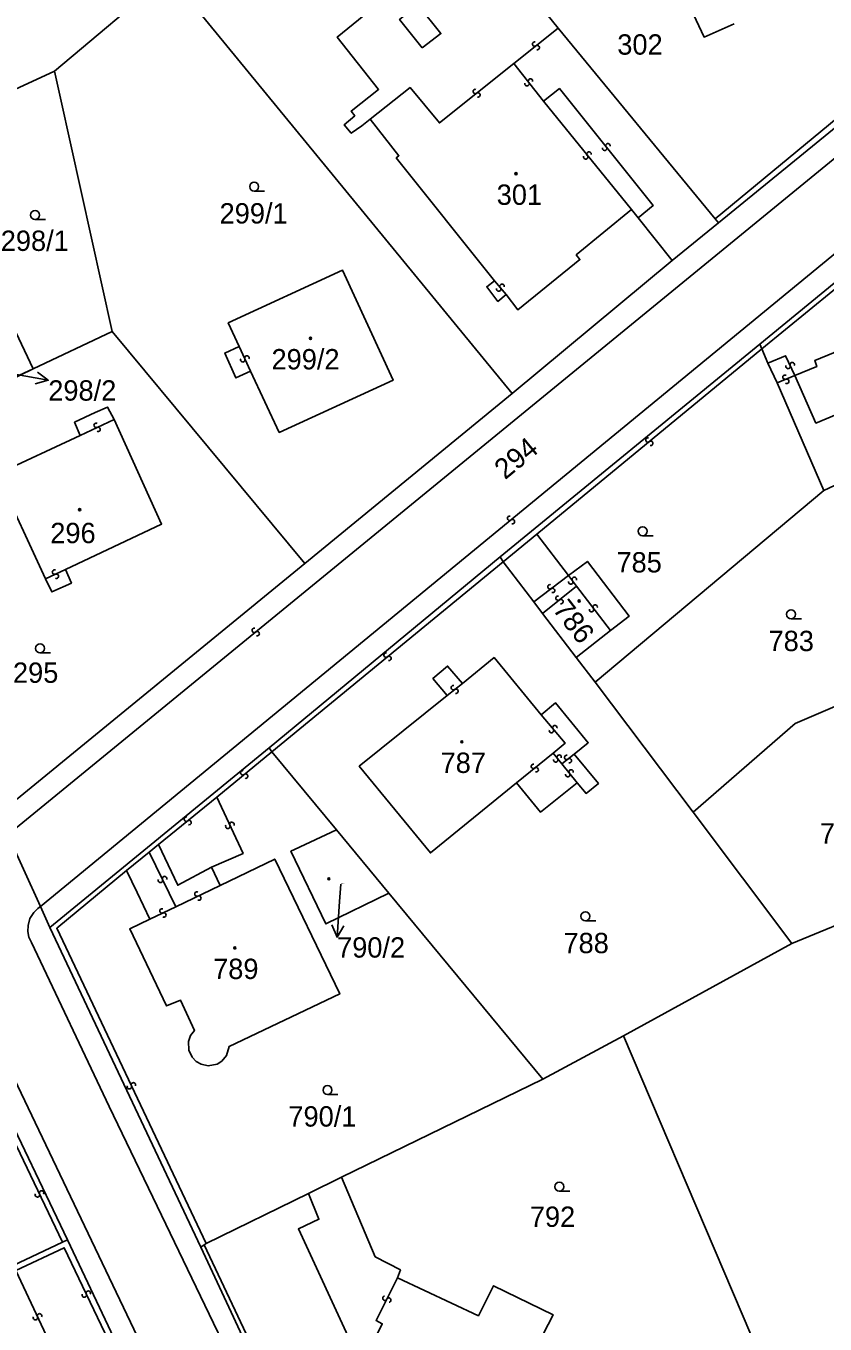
# Model space of a CAD drawing. Extents: x -600391 to -599491, y -1160176 to -1159402.
# Drawn here: x -600056.6 to -599989.8, y -1160069.3 to -1159960.8 of the extents above; entities that cross this region are included whole.
import ezdxf

# ---------------------------------------------------------------- set-up
doc = ezdxf.new("R2010")
doc.units = 0
for name, color, linetype in [('Level 1', 7, 'Continuous'), ('Level 13', 7, 'Continuous'), ('Level 3', 7, 'Continuous'), ('Level 4', 7, 'Continuous'), ('Level 5', 7, 'Continuous'), ('Level 57', 7, 'Continuous')]:
    doc.layers.add(name, color=color, linetype=linetype)

msp = doc.modelspace()

# ---------------------------------------------------------------- linework, layer by layer
at = {"layer": 'Level 1'}
for points in [[(-600021.92, -1159953.38), (-600021.41, -1159951.86), (-600026.82, -1159956.2), (-600025.67, -1159957.72), (-600030.57, -1159961.73), (-600027.11, -1159966.11), (-600029.4, -1159967.92), (-600029.1, -1159968.3), (-600029.99, -1159969.07), (-600029.39, -1159969.77), (-600028.51, -1159969.14), (-600027.82, -1159968.58)], [(-600004.03, -1159952.75), (-600002.35, -1159956.46), (-600003.87, -1159957.19), (-600002.97, -1159959.04), (-600001.45, -1159958.4), (-599999.91, -1159961.73), (-599997.4, -1159960.62)], [(-600054.19, -1159964.58), (-600044.64, -1159956.53)], [(-600044.64, -1159956.53), (-600015.94, -1159991.51)], [(-600014.83, -1159957.58), (-600012.1, -1159960.99)], [(-600012.1, -1159960.99), (-599998.98, -1159976.91)], [(-599998.71, -1159977.25), (-599979.19, -1159961.34)], [(-600074.48, -1159973.95), (-600054.19, -1159964.58)], [(-600049.37, -1159986.33), (-600053.71, -1159966.84), (-600054.19, -1159964.58)], [(-600027.82, -1159968.58), (-600025.41, -1159971.65), (-600025.63, -1159971.83), (-600017.41, -1159982.09)], [(-599995.24, -1159987.38), (-599977.39, -1159972.75), (-599973.88, -1159973.63)], [(-600016.45, -1159983.25), (-600015.48, -1159984.51), (-600010.28, -1159980.33), (-600010.59, -1159979.93), (-600005.98, -1159976.15)], [(-600005.98, -1159976.15), (-600005.42, -1159976.84)], [(-600005.42, -1159976.84), (-600002.57, -1159980.41)], [(-600002.57, -1159980.41), (-599998.71, -1159977.25)], [(-599998.98, -1159976.91), (-599998.71, -1159977.25)], [(-600038.77, -1159987.59), (-600039.67, -1159985.62), (-600030.13, -1159981.2), (-600025.9, -1159990.41), (-600035.41, -1159994.76), (-600037.81, -1159989.66)], [(-600015.94, -1159991.51), (-600002.57, -1159980.41)], [(-600017.41, -1159982.09), (-600018.07, -1159982.6), (-600017.13, -1159983.82), (-600016.45, -1159983.25)], [(-600055.99, -1159989.46), (-600057.44, -1159986.39)], [(-600049.37, -1159986.33), (-600055.99, -1159989.46)], [(-600049.37, -1159986.33), (-600033.28, -1160005.73)], [(-600037.81, -1159989.66), (-600039.04, -1159990.21), (-600039.97, -1159988.14), (-600038.77, -1159987.59)], [(-599995.24, -1159987.38), (-600016.96, -1160005.16)], [(-599995.07, -1159987.79), (-599995.24, -1159987.38)], [(-599994.57, -1159988.99), (-599995.07, -1159987.79)], [(-600062.88, -1159989), (-600061.46, -1159992), (-600055.99, -1159989.46)], [(-600060.19, -1159991.49), (-600055.99, -1159989.46)], [(-599993.81, -1159990.63), (-599994.57, -1159988.99)], [(-599989.9, -1159999.62), (-599993.81, -1159990.63)], [(-600033.28, -1160005.73), (-600015.94, -1159991.51)], [(-600052.06, -1159995.01), (-600052.52, -1159993.91), (-600050.8, -1159993.1), (-600049.76, -1159992.65), (-600049.22, -1159993.68)], [(-600049.22, -1159993.68), (-600045.25, -1160002.42), (-600053.29, -1160006.21)], [(-600059.03, -1159998.26), (-600052.06, -1159995.01)], [(-600054.94, -1160007.01), (-600059.03, -1159998.26)], [(-599989.9, -1159999.62), (-600009.02, -1160015.63)], [(-599988.05, -1159998.76), (-599989.9, -1159999.62)], [(-600013.89, -1160003.28), (-600016.71, -1160005.57)], [(-600011.23, -1160006.72), (-600013.89, -1160003.28)], [(-600059.3, -1160025.72), (-600057.99, -1160025.93), (-600033.28, -1160005.73)], [(-600016.96, -1160005.16), (-600036.26, -1160021.13)], [(-600016.71, -1160005.57), (-600016.96, -1160005.16)], [(-600014.13, -1160008.93), (-600016.71, -1160005.57)], [(-600007.74, -1160011.31), (-600006.18, -1160010.13), (-600009.66, -1160005.54), (-600011.23, -1160006.72)], [(-600053.29, -1160006.21), (-600052.78, -1160007.36), (-600054.43, -1160008.1), (-600054.94, -1160007.01)], [(-600013.4, -1160009.91), (-600014.13, -1160008.93)], [(-600010.6, -1160013.56), (-600013.4, -1160009.91)], [(-600010.6, -1160013.56), (-600007.74, -1160011.31)], [(-600020.11, -1160015.74), (-600017.46, -1160013.58), (-600013.51, -1160018.37)], [(-600009.02, -1160015.63), (-600010.6, -1160013.56)], [(-600021.39, -1160016.74), (-600022.57, -1160015.33), (-600021.35, -1160014.29), (-600020.11, -1160015.74)], [(-599982, -1160014.68), (-599992.3, -1160019.08), (-600000.82, -1160026.5)], [(-600009.02, -1160015.63), (-600000.82, -1160026.5)], [(-600015.59, -1160024.05), (-600022.78, -1160029.9), (-600028.72, -1160022.66), (-600021.39, -1160016.74)], [(-600013.51, -1160018.37), (-600012.32, -1160017.37), (-600009.59, -1160020.7), (-600010.77, -1160021.65)], [(-600036.26, -1160021.13), (-600054.58, -1160036.14)], [(-600036.03, -1160021.45), (-600036.26, -1160021.13)], [(-600030.64, -1160027.98), (-600036.03, -1160021.45)], [(-600010.77, -1160021.65), (-600008.74, -1160024.09), (-600009.77, -1160024.93), (-600010.52, -1160024.04)], [(-600010.52, -1160024.04), (-600013.57, -1160026.51), (-600015.59, -1160024.05)], [(-600000.82, -1160026.5), (-599992.58, -1160037.48)], [(-600058.2, -1160028.15), (-600055.38, -1160034.38)], [(-600030.64, -1160027.98), (-600034.14, -1160029.62), (-600034.44, -1160029.76), (-600031.52, -1160035.84), (-600026.25, -1160033.26)], [(-600026.25, -1160033.26), (-600030.64, -1160027.98)], [(-600048.17, -1160031.38), (-600046.28, -1160029.84)], [(-600046.28, -1160029.84), (-600045.5, -1160029.19)], [(-600045.5, -1160029.19), (-600043.89, -1160032.61), (-600041.07, -1160031.1)], [(-600040.35, -1160032.62), (-600035.79, -1160030.42), (-600030.36, -1160041.68), (-600039.6, -1160046.08), (-600039.81, -1160046.83), (-600040.22, -1160047.29), (-600040.59, -1160047.54), (-600041.35, -1160047.69), (-600041.94, -1160047.56), (-600042.37, -1160047.33), (-600042.69, -1160046.98), (-600042.98, -1160046.39), (-600042.99, -1160045.66), (-600042.82, -1160045.17), (-600042.51, -1160044.75), (-600043.68, -1160042.2), (-600044.84, -1160042.68), (-600047.91, -1160036.25), (-600046.23, -1160035.44)], [(-600041.07, -1160031.1), (-600040.35, -1160032.62)], [(-600046.23, -1160035.44), (-600047.3, -1160033.21), (-600048.17, -1160031.38)], [(-600013.39, -1160048.82), (-600026.25, -1160033.26)], [(-600055.38, -1160034.38), (-600054.58, -1160036.14)], [(-599985.81, -1160034.68), (-599992.58, -1160037.48)], [(-600054.58, -1160036.14), (-600041.96, -1160062.84)], [(-599992.58, -1160037.48), (-600006.64, -1160045.18)], [(-600006.64, -1160045.18), (-600013.39, -1160048.82)], [(-600006.64, -1160045.18), (-599989.86, -1160084.51)], [(-600013.39, -1160048.82), (-600030.2, -1160057)], [(-600059.06, -1160049.8), (-600053.12, -1160062.22)], [(-600030.2, -1160057), (-600032.98, -1160058.36)], [(-600030.2, -1160057), (-600027.39, -1160063.65), (-600025.29, -1160064.74), (-600025.52, -1160065.4)], [(-600032.98, -1160058.36), (-600041.53, -1160062.53)], [(-600027.94, -1160071.62), (-600028.57, -1160072.85), (-600029.57, -1160072.4), (-600029.83, -1160072.28), (-600029.31, -1160071.03), (-600033.81, -1160061.32), (-600032.1, -1160060.51), (-600032.98, -1160058.36)], [(-600057.65, -1160064.37), (-600053.52, -1160062.42)], [(-600053.52, -1160062.42), (-600053.12, -1160062.22)], [(-600053.12, -1160062.22), (-600049.24, -1160070.42)], [(-600041.53, -1160062.53), (-600041.68, -1160062.64)], [(-600041.68, -1160062.64), (-600041.96, -1160062.84)], [(-600041.96, -1160062.84), (-600030.51, -1160087.37)], [(-600025.52, -1160065.4), (-600018.76, -1160068.58), (-600017.51, -1160066.07), (-600012.52, -1160068.49), (-600013.78, -1160070.93), (-600009.63, -1160072.89), (-600011.77, -1160077.27)]]:
    msp.add_lwpolyline(points, dxfattribs=at)
at = {"layer": 'Level 13'}
for centre, start, end in [((-600014.07, -1159962.32), 75.9571, 308.0551), ((-600013.85, -1159962.61), 255.7427, 128.3327), ((-600014.71, -1159965.63), 165.5492, 38.1392), ((-600014.42, -1159965.41), 345.7637, 217.8617), ((-600019.03, -1159966.28), 75.9426, 308.0406), ((-600018.81, -1159966.57), 255.7281, 128.3181), ((-600009.52, -1159971.51), 346.3928, 218.4908), ((-600008.22, -1159971.03), 165.9325, 38.5225), ((-600007.94, -1159970.81), 346.1469, 218.2449), ((-600009.8, -1159971.74), 166.1783, 38.7683), ((-600017.07, -1159982.79), 166.769, 39.359), ((-600016.79, -1159982.55), 346.9834, 219.0814), ((-600038.46, -1159988.7), 152.2531, 24.3511), ((-600038.12, -1159988.54), 332.0386, 204.6286), ((-599992.88, -1159989.26), 152.022, 24.612), ((-599992.54, -1159989.1), 332.2364, 204.3344), ((-599993.14, -1159990.15), 60.2166, 292.8066), ((-599993, -1159990.49), 240.431, 112.529), ((-600050.72, -1159994.17), 62.4669, 294.5649), ((-600050.56, -1159994.51), 242.2524, 114.8424), ((-600004.6, -1159995.4), 76.8292, 308.9272), ((-600004.36, -1159995.68), 256.6147, 129.2047), ((-600016.16, -1160001.94), 76.7683, 308.8663), ((-600015.92, -1160002.22), 256.5538, 129.1438), ((-600054.2, -1160006.44), 63.2391, 295.3371), ((-600054.04, -1160006.78), 243.0246, 115.6146), ((-600011.05, -1160007.27), 163.5148, 35.6128), ((-600010.75, -1160007.05), 343.3003, 215.8903), ((-600012.79, -1160007.67), 74.6826, 306.7806), ((-600012.57, -1160007.97), 254.4682, 127.0582), ((-600012.11, -1160008.62), 76.3591, 308.9491), ((-600011.87, -1160008.9), 256.5735, 128.6715), ((-600009.01, -1160009.35), 344.667, 217.257), ((-600009.31, -1160009.57), 164.8814, 36.9794), ((-600037.5, -1160011.3), 76.4331, 309.0231), ((-600037.26, -1160011.58), 256.6476, 128.7456), ((-600026.49, -1160013.37), 76.7911, 308.8891), ((-600026.25, -1160013.65), 256.5766, 129.1666), ((-600020.86, -1160016.09), 75.3715, 307.4695), ((-600020.64, -1160016.39), 255.157, 127.747), ((-600012.66, -1160019.68), 167.0351, 39.6251), ((-600012.38, -1160019.44), 347.2496, 219.3476), ((-600012.3, -1160022.13), 166.4186, 38.5166), ((-600012.02, -1160021.9), 346.2042, 218.7942), ((-600011.39, -1160021.92), 75.9548, 308.5448), ((-600011.17, -1160022.2), 256.1693, 128.2673), ((-600038.46, -1160023.21), 76.8713, 308.9693), ((-600038.22, -1160023.49), 256.6569, 129.2469), ((-600014.17, -1160022.67), 76.0902, 308.6802), ((-600013.94, -1160022.95), 256.3046, 128.4026), ((-600011.3, -1160023.36), 166.3427, 38.4407), ((-600011.02, -1160023.13), 346.1283, 218.7183), ((-600043.18, -1160027.08), 76.4044, 308.5024), ((-600042.95, -1160027.36), 256.1899, 128.7799), ((-600039.71, -1160027.68), 152.4563, 24.5543), ((-600039.37, -1160027.52), 332.2419, 204.8319), ((-600045.34, -1160032.2), 153.3315, 25.4295), ((-600045, -1160032.04), 333.117, 205.707), ((-600042.29, -1160033.34), 63.0037, 295.1017), ((-600042.13, -1160033.68), 242.7892, 115.3792), ((-600045.22, -1160034.75), 62.9794, 295.0774), ((-600045.06, -1160035.09), 242.7649, 115.3549), ((-600047.94, -1160049.44), 152.7245, 24.8225), ((-600047.6, -1160049.28), 332.5101, 205.1001), ((-600055.28, -1160058.32), 333.0184, 205.1164), ((-600055.62, -1160058.48), 152.8039, 25.3939), ((-600051.71, -1160066.85), 152.6763, 25.2663), ((-600051.37, -1160066.69), 332.8907, 204.9887), ((-600026.58, -1160067.11), 100.6798, 332.7778), ((-600026.26, -1160067.27), 280.4653, 153.0553), ((-600055.79, -1160068.74), 152.2484, 24.8384), ((-600055.45, -1160068.58), 332.4628, 204.5608)]:
    msp.add_arc(centre, 0.184, start, end, dxfattribs=at)
at = {"layer": 'Level 3'}
for points in [[(-599982.86, -1159953.19), (-599983.21, -1159953.35), (-599979.88, -1159961.12), (-599998.98, -1159976.91)], [(-600023.48, -1159962.64), (-600025.35, -1159960.25), (-600023.84, -1159959.03), (-600021.9, -1159961.44), (-600023.48, -1159962.64)], [(-600015.81, -1159963.95), (-600012.1, -1159960.99)], [(-599978.39, -1159963.2), (-600017, -1159994.77), (-600057.77, -1160028.11), (-600058.2, -1160028.15)], [(-600027.82, -1159968.58), (-600024.48, -1159965.95), (-600022.03, -1159968.91), (-600015.81, -1159963.95)], [(-600015.81, -1159963.95), (-600013.33, -1159967.08)], [(-600013.33, -1159967.08), (-600012, -1159966.04), (-600004.16, -1159975.8), (-600005.42, -1159976.84)], [(-600013.33, -1159967.08), (-600005.98, -1159976.15)], [(-600055.38, -1160034.38), (-599976.71, -1159969.77), (-599975.69, -1159969.42)], [(-599969.02, -1159985.84), (-599974.09, -1159973.98), (-599977.28, -1159973.23), (-599995.07, -1159987.79)], [(-600017.41, -1159982.09), (-600016.45, -1159983.25)], [(-599992.33, -1159990), (-599990.49, -1159989.26), (-599990.66, -1159988.77), (-599987.05, -1159987.28), (-599987.17, -1159986.83), (-599985.91, -1159986.25), (-599985.96, -1159985.94), (-599976.51, -1159982.03)], [(-600037.81, -1159989.66), (-600038.77, -1159987.59)], [(-600013.89, -1160003.28), (-599995.07, -1159987.79)], [(-599994.57, -1159988.99), (-599993.09, -1159988.36), (-599992.33, -1159990)], [(-599992.33, -1159990), (-599993.81, -1159990.63)], [(-599981.76, -1159996.09), (-599982.72, -1159993.75), (-599987.75, -1159995.77), (-599988.83, -1159993.28), (-599990.56, -1159993.99), (-599992.33, -1159990)], [(-600052.06, -1159995.01), (-600049.22, -1159993.68)], [(-600037.27, -1160091.29), (-600057.56, -1160048.75), (-600077.92, -1160005.83), (-600078.21, -1160005.38), (-600078.52, -1160005.04), (-600078.89, -1160004.78), (-600079.31, -1160004.57), (-600079.97, -1160004.4), (-600080.6, -1160004.42)], [(-600036.03, -1160021.45), (-600016.71, -1160005.57)], [(-600054.94, -1160007.01), (-600053.29, -1160006.21)], [(-600014.13, -1160008.93), (-600011.23, -1160006.72)], [(-600010.58, -1160007.61), (-600011.23, -1160006.72)], [(-600010.58, -1160007.61), (-600013.4, -1160009.91)], [(-600007.74, -1160011.31), (-600010.58, -1160007.61)], [(-600021.39, -1160016.74), (-600020.11, -1160015.74)], [(-600013.51, -1160018.37), (-600011.53, -1160020.74), (-600012.52, -1160021.57)], [(-600040.64, -1160025.25), (-600036.03, -1160021.45)], [(-600012.52, -1160021.57), (-600015.59, -1160024.05)], [(-600011.79, -1160022.47), (-600012.52, -1160021.57)], [(-600010.77, -1160021.65), (-600011.79, -1160022.47)], [(-600010.52, -1160024.04), (-600011.79, -1160022.47)], [(-600045.5, -1160029.19), (-600040.64, -1160025.25)], [(-600041.07, -1160031.1), (-600038.44, -1160029.95), (-600040.64, -1160025.25)], [(-600044.06, -1160034.4), (-600046.28, -1160029.84)], [(-600041.53, -1160062.53), (-600054.01, -1160036.19), (-600048.17, -1160031.38)], [(-600044.06, -1160034.4), (-600040.35, -1160032.62)], [(-600031.79, -1160088.11), (-600049.63, -1160051.09), (-600056.12, -1160037.4), (-600056.33, -1160036.93), (-600056.42, -1160036.47), (-600056.41, -1160035.97), (-600056.25, -1160035.39), (-600055.93, -1160034.88), (-600055.58, -1160034.55), (-600055.38, -1160034.38)], [(-600046.23, -1160035.44), (-600044.06, -1160034.4)], [(-600057.38, -1160054.38), (-600053.52, -1160062.42)], [(-600057.43, -1160064.8), (-600053.38, -1160062.9), (-600049.69, -1160070.63)], [(-599989.86, -1160084.51), (-600023.84, -1160091.58), (-600025.96, -1160091.65), (-600026.48, -1160091.54), (-600026.86, -1160091.42), (-600027.4, -1160091.19), (-600028.16, -1160090.66), (-600028.78, -1160089.96), (-600041.68, -1160062.64)], [(-600057.43, -1160064.8), (-600053.82, -1160072.51)], [(-600027.94, -1160071.62), (-600026.81, -1160069.24), (-600027.32, -1160068.98), (-600025.52, -1160065.4)]]:
    msp.add_lwpolyline(points, dxfattribs=at)
at = {"layer": 'Level 5'}
for p, q in [((-600037.51, -1159974.61), (-600036.64, -1159974.61)), ((-600055.82, -1159976.98), (-600054.95, -1159976.98)), ((-600005.04, -1160003.4), (-600004.17, -1160003.4)), ((-599992.63, -1160010.34), (-599991.76, -1160010.34)), ((-600055.4, -1160013.19), (-600054.53, -1160013.19)), ((-600009.82, -1160035.58), (-600008.95, -1160035.58)), ((-600031.38, -1160050.1), (-600030.51, -1160050.1)), ((-600012.01, -1160058.17), (-600011.14, -1160058.17))]:
    msp.add_line(p, q, dxfattribs=at)
for centre, radius in [((-600015.62, -1159973.15), 0.09), ((-600015.62, -1159973.15), 0.0521), ((-600037.51, -1159974.23), 0.375), ((-600055.82, -1159976.6), 0.375), ((-600032.8, -1159986.9), 0.09), ((-600032.8, -1159986.9), 0.0521), ((-600052.1, -1160001.22), 0.09), ((-600052.1, -1160001.22), 0.0521), ((-600005.04, -1160003.02), 0.375), ((-600010.35, -1160008.85), 0.09), ((-600010.35, -1160008.85), 0.0521), ((-599992.63, -1160009.96), 0.375), ((-600055.4, -1160012.81), 0.375), ((-600020.15, -1160020.62), 0.09), ((-600020.15, -1160020.62), 0.0521), ((-600031.27, -1160032.07), 0.09), ((-600031.27, -1160032.07), 0.0521), ((-600009.82, -1160035.2), 0.375), ((-600039.13, -1160037.84), 0.09), ((-600039.13, -1160037.84), 0.0521), ((-600031.38, -1160049.72), 0.375), ((-600012.01, -1160057.79), 0.375)]:
    msp.add_circle(centre, radius, dxfattribs=at)
at = {"layer": 'Level 57'}
for p, q in [((-600057.67, -1159989.86), (-600054.72, -1159990.41)), ((-600030.27, -1160032.51), (-600030.37, -1160033.96)), ((-600030.37, -1160033.96), (-600030.58, -1160036.95))]:
    msp.add_line(p, q, dxfattribs=at)
for points in [[(-600055.61, -1159989.73), (-600054.72, -1159990.41), (-600055.8, -1159990.72)], [(-600030.02, -1160035.99), (-600030.58, -1160036.95), (-600031.01, -1160035.92)]]:
    msp.add_lwpolyline(points, dxfattribs=at)

# ---------------------------------------------------------------- texts
at = {"layer": 'Level 4'}
for s, height, p in [('302', 1.7, (-600007.16, -1159963.2)), ('301', 1.7, (-600017.24, -1159975.75)), ('299/1', 1.7, (-600040.4, -1159977.31)), ('298/1', 1.7, (-600058.69, -1159979.6)), ('299/2', 1.7, (-600036.06, -1159989.5)), ('296', 1.7, (-600054.55, -1160004.02)), ('785', 1.7, (-600007.23, -1160006.47)), ('783', 1.7, (-599994.52, -1160013.04)), ('295', 1.7, (-600057.67, -1160015.69)), ('787', 1.7, (-600021.93, -1160023.22)), ('781', 1.7, (-599990.23, -1160029.12)), ('790/2', 0.1, (-600030.27, -1160032.51)), ('788', 1.7, (-600011.66, -1160038.28)), ('789', 1.7, (-600040.94, -1160040.44)), ('790/1', 1.7, (-600034.65, -1160052.77)), ('792', 1.7, (-600014.47, -1160061.15))]:
    msp.add_text(s, height=height, dxfattribs=at).set_placement(p)
for s, rotation, p in [('294', 39.6, (-600016.54, -1159998.77)), ('786', 307.8, (-600012.62, -1160009.57))]:
    msp.add_text(s, height=1.7, rotation=rotation, dxfattribs=at).set_placement(p)
at = {"layer": 'Level 57'}
for s, p in [('298/2', (-600054.72, -1159992.11)), ('790/2', (-600030.58, -1160038.65))]:
    msp.add_text(s, height=1.7, dxfattribs=at).set_placement(p)

doc.saveas('drawing.dxf')
